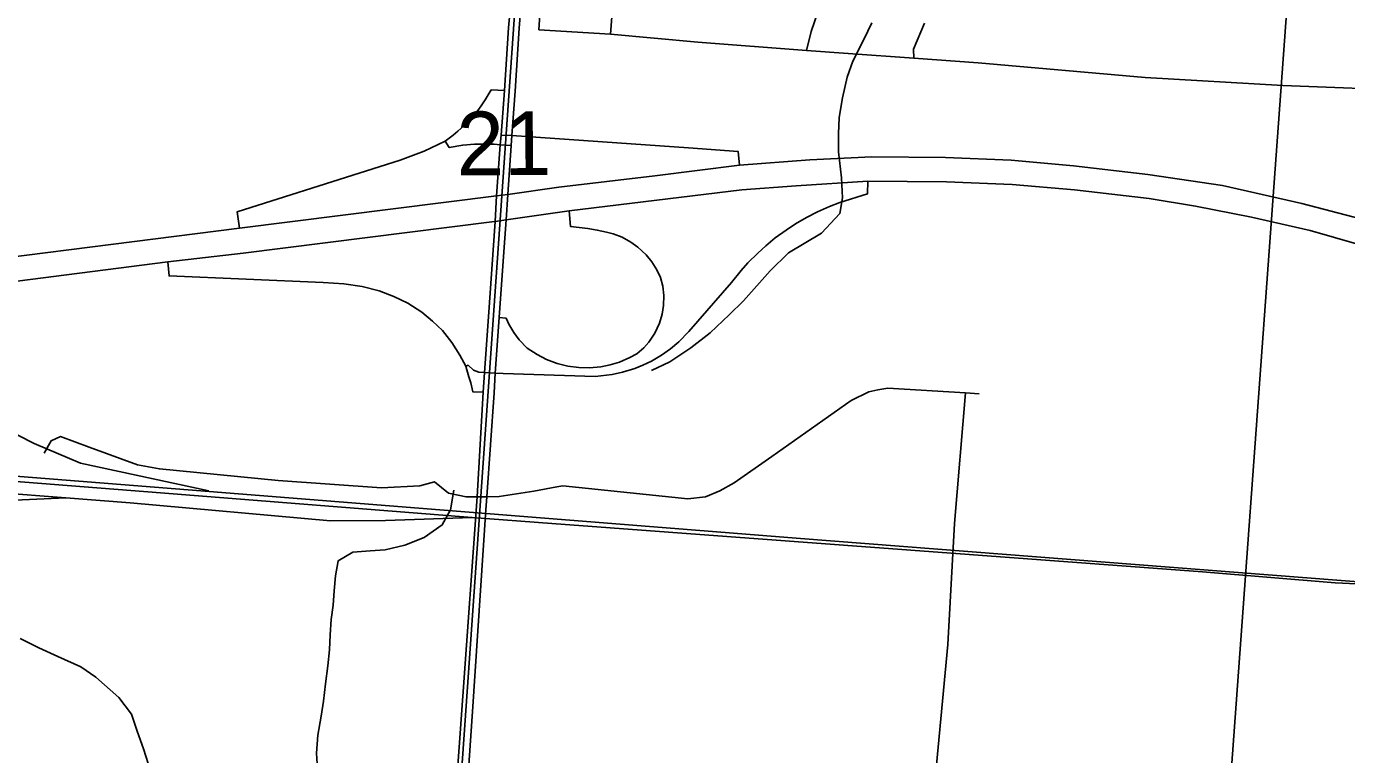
# Model space of a CAD drawing. Extents: x 114604 to 551442, y 316898 to 567001.
# Drawn here: x 238492 to 243068, y 375870 to 378396 of the extents above; entities that cross this region are included whole.
import ezdxf

# ---------------------------------------------------------------- set-up
doc = ezdxf.new("R2010")
doc.units = 0
for name, color, linetype in [('_CIVIL_CONSTRUCTION', 7, 'Continuous'), ('GE_P_Alignment_1000_Bearings', 7, 'Continuous'), ('GE_P_Alignment_100_Cardinal_Points', 7, 'Continuous'), ('GE_P_Alignment_500_Cardinal_Points', 7, 'Continuous'), ('GE_P_Alignment_500_Stations', 7, 'Continuous'), ('PM_P_Cells', 7, 'Continuous'), ('PV_X_Curb', 7, 'Continuous'), ('SN_P_Signs', 7, 'Continuous')]:
    doc.layers.add(name, color=color, linetype=linetype)

msp = doc.modelspace()

# ---------------------------------------------------------------- linework, layer by layer
at = {"layer": '_CIVIL_CONSTRUCTION'}
msp.add_line((239995.1, 375378.7), (240038.2, 376019.8), dxfattribs=at)
for points in [[(239954.8, 375381.4), (240054.9, 376764.5), (240075.9, 377127.6), (240080.1, 377195.5), (240093.7, 377388.9), (240116.6, 377719.8), (240122.1, 377808.6), (240134.8, 377984.8), (240137.9, 378019.4), (240148.9, 378173.4), (240163.2, 378391.7), (240189.9, 378677), (240193.8, 378742.8), (240200.8, 378766.6), (240212.2, 378787)], [(240146.2, 377598), (240155.3, 377724.7), (240160.9, 377813.6), (240172.2, 377982.7), (240175.3, 378017.3), (240186.3, 378171.3), (240200.7, 378389.6), (240224.2, 378697.4), (240223.4, 378739.4), (240218.2, 378763.2), (240212.2, 378787)], [(240038.2, 376019.8), (240085.1, 376719.7), (240088.2, 376764.7), (240113.4, 377125.5), (240117.5, 377193.5), (240131.2, 377386.8), (240146.2, 377598)]]:
    msp.add_lwpolyline(points, dxfattribs=at)
at = {"layer": 'GE_P_Alignment_1000_Bearings'}
msp.add_line((238629.1, 376761.2), (238372.3, 376781.2), dxfattribs=at)
for points in [[(232566.6, 393416.8), (232818.6, 393040.7), (232972.6, 392648.7), (233083.2, 391976.8), (233029.7, 391016.5), (232701.2, 386290.1), (232681.8, 385844), (232722.7, 385413.5), (232800.6, 385089), (232883.7, 384862.8), (232892, 384843.7), (233030.4, 384527.1), (233327.5, 384074.9), (234002.7, 383069.5), (236524.9, 379378), (237858.6, 377463.2), (238106.2, 377213.8), (238353.3, 377033.8), (238519.6, 376949.5), (238680.4, 376881.2), (239124.8, 376785.6)], [(250508.7, 372998), (247766.3, 374638.2), (246195.1, 375567.8), (245437.2, 376027.6), (245090.6, 376222.4), (244780.5, 376326.4), (244598.6, 376352.8), (244209.5, 376384.3), (241175.5, 376619.7), (239126, 376782.8), (237186, 376936.8), (236633, 376943.8), (236087.9, 376906.7), (235729, 376838.1), (235500.2, 376784.4), (235156.1, 376700.1), (234744.8, 376558.4), (233651.7, 376170.5), (229917.7, 374911.8), (224941.6, 373260.9), (221439, 372074.3)], [(237124.2, 376925.4), (237530.9, 376891.1), (238957.2, 376778.1), (240037.9, 376693.3)], [(238175, 376756.2), (238226.4, 376754.6), (238376.2, 376749.2), (238629.1, 376761.2)], [(240037.9, 376693.3), (239737.5, 376683), (239546.5, 376681.7), (238851.5, 376743.9), (238629.1, 376761.2)], [(240037.9, 376693.3), (240314, 376671.6), (242568.6, 376504.9), (243028.6, 376466.7), (243354.5, 376450.7)]]:
    msp.add_lwpolyline(points, dxfattribs=at)
at = {"layer": 'GE_P_Alignment_100_Cardinal_Points'}
for points in [[(240268.4, 378384.4), (240321.6, 379188.3), (240339.8, 379474.5), (240407.7, 380383.7)], [(240516.4, 378369.1), (240538.5, 378658.1), (240575.7, 379145.5)], [(240268.4, 378384.4), (240516.4, 378369.1), (240819, 378341.8), (241196.3, 378312.7), (241340, 378301.6), (241567.7, 378285.6), (241790.9, 378269.8), (242370, 378219.3), (242846.9, 378191.4), (243326.1, 378172.7), (243441, 378165.7), (243506.2, 378171.4), (243581.6, 378200.6), (243646.3, 378276.8), (243664, 378349.9), (243647.8, 378428.1), (243635.5, 378506.3), (243644.2, 378566.3), (243662, 378622.6), (243705.8, 378705)], [(241196.3, 378312.7), (241212, 378378.1), (241234.3, 378442.5)], [(241567.7, 378285.6), (241566.6, 378316.8), (241605, 378407)], [(240330.3, 376798.7), (240351.4, 376802.6), (240785, 376757.5), (240846, 376764.4), (240895.5, 376785.3), (240945.4, 376813.3), (241076, 376904.1), (241350.6, 377098.6), (241411.9, 377129), (241443.5, 377135.8), (241477.7, 377141.3), (241747.1, 377124.8), (241794.4, 377121.9)], [(241590.7, 375244.9), (241686.1, 376252.1), (241709.5, 376671.8), (241747.1, 377124.8)], [(238554.3, 376916.3), (238578.1, 376958.2), (238610.4, 376973.3), (238709.5, 376937), (238877.1, 376875.9), (238953.2, 376861.2), (239364.8, 376821.3), (239723.1, 376796.1), (239856, 376803.1), (239907.1, 376817), (239955.8, 376776.9), (240016.6, 376764.2), (240054.9, 376764.5), (240088.2, 376764.7), (240130.8, 376765.1), (240251.1, 376784.5), (240330.3, 376798.7)]]:
    msp.add_lwpolyline(points, dxfattribs=at)
at = {"layer": 'GE_P_Alignment_500_Cardinal_Points'}
for p, q in [((240172.2, 377982.7), (240134.8, 377984.8)), ((240175.3, 378017.3), (240137.9, 378019.4)), ((240786.8, 377974.4), (240175.3, 378017.3))]:
    msp.add_line(p, q, dxfattribs=at)
for points in [[(240148.9, 378173.4), (240103.6, 378175.9), (240082.7, 378141.1), (240068.8, 378120.6), (240057.2, 378105), (240042.2, 378086.6), (240025.1, 378067.8), (240009.7, 378052.3), (239988.2, 378032.9), (239971.3, 378019.1), (239943.8, 377998.4), (239870.7, 377963.2), (239788, 377931.6), (239222.4, 377752.9), (239230.7, 377696.1)], [(240134.8, 377984.8), (240113.3, 377988.1), (240084.4, 377987.8), (240045.4, 377987.6), (240004.9, 377984.4), (239958, 377976.1), (239943.8, 377998.4)], [(240963.5, 377915.2), (240959.1, 377962.3), (240786.8, 377974.4)], [(240117.5, 377193.5), (240144.9, 377191.8), (240463.8, 377182.1), (240522.5, 377188.7), (240558.5, 377196.5), (240600.8, 377209.6), (240629.4, 377221.2), (240659.1, 377235.6), (240693.8, 377256), (240724.2, 377277.4), (240753.9, 377302.3), (240788.7, 377337.5), (240936, 377507.5), (240969.5, 377549.4), (240993.1, 377575.7), (241027.3, 377610.2), (241055.4, 377635.6), (241088, 377662.3), (241125.6, 377689.8), (241158.3, 377711.2), (241196.5, 377733.5), (241233.9, 377752.7), (241275.2, 377771.2), (241311.1, 377785), (241407.6, 377815.7), (241408.3, 377859.5)], [(240373.1, 377756.1), (240378.7, 377701.8), (240437.9, 377695.3), (240470.8, 377689.9), (240502.4, 377683), (240526.4, 377676.5), (240556.9, 377664.7), (240587.7, 377647.9), (240611.7, 377630.7), (240640.3, 377604), (240660.4, 377579.4), (240677.7, 377552), (240690.4, 377525.4), (240697.8, 377494.9), (240701.3, 377463.1), (240700.3, 377427.8), (240695.6, 377398.5), (240686.3, 377367.1), (240670, 377331.9), (240649.1, 377300.8), (240632.2, 377281.5), (240607.5, 377260.3), (240583.8, 377247.3), (240547.4, 377231.9), (240515.1, 377222.1), (240483.3, 377215.7), (240443.5, 377212.1), (240406.6, 377212.9), (240369, 377217.9), (240331.4, 377227.3), (240295.5, 377240.8), (240262.1, 377257.8), (240228.1, 377280.3), (240200.3, 377308.9), (240181.2, 377334.4), (240164.3, 377363.5), (240155.1, 377383.8), (240131.2, 377386.8)], [(238983, 377579.2), (238987.1, 377530.9), (239520.5, 377508.3), (239592, 377502.7), (239656.3, 377494), (239714.5, 377479.1), (239765.6, 377459.1), (239814.7, 377436), (239862.9, 377404.7), (239899.8, 377373.4), (239934.7, 377341), (239966.6, 377299.4), (239994.5, 377255.8), (240015.3, 377218.1), (240018.9, 377205.4), (240025.4, 377180.7), (240032.2, 377159.7), (240040, 377128.3), (240075.9, 377127.6)], [(240015.3, 377218.1), (240023.7, 377220.9), (240041.4, 377203.4), (240060.8, 377196.4), (240080.1, 377195.5), (240117.5, 377193.5)]]:
    msp.add_lwpolyline(points, dxfattribs=at)
at = {"layer": 'GE_P_Alignment_500_Stations'}
for points in [[(237973.7, 377536.3), (239230.7, 377696.1), (240122.1, 377808.6), (240160.9, 377813.6), (240337.3, 377838.9), (240670.6, 377878.3), (240963.5, 377915.2), (241208.1, 377933.6), (241422, 377943.2), (241677.4, 377941.4), (241904.9, 377931.6), (242121.1, 377912.9), (242379.3, 377883), (242637.4, 377843.9), (242913.1, 377781.9), (243191.6, 377708.9)], [(240105.9, 377718.5), (240116.6, 377719.8), (240155.3, 377724.7), (240373.1, 377756.1), (240971.5, 377829.6), (241160.7, 377843.7), (241408.3, 377859.5), (241681.7, 377857.6), (241909.3, 377847.8), (242125.4, 377829.1), (242383.6, 377799.2), (242544, 377772.4), (242738.7, 377734.4), (242941.1, 377688.8), (243278.6, 377590.9), (243579.2, 377492.6), (243976.7, 377360.8), (244417.5, 377216.6), (244790.8, 377090.9), (245077.3, 377007.8), (245255.1, 376955)], [(231863.2, 375870.1), (232112, 375905), (232402.6, 375963), (232724.8, 376046.7), (233079.9, 376157.2), (233835.5, 376410.5), (234346.4, 376582), (234736.9, 376713.2), (235083, 376830.1), (235516.7, 376969.2), (235930.1, 377086.5), (236277.7, 377171.7), (236671.1, 377257.1), (237040.4, 377324.6), (237428.9, 377383.3), (237982.5, 377450.9), (238983, 377579.2), (239243.4, 377610), (240105.9, 377718.5)]]:
    msp.add_lwpolyline(points, dxfattribs=at)
at = {"layer": 'PM_P_Cells'}
for points in [[(241133.8, 377610.3), (241247.5, 377678.6), (241311.3, 377746.9), (241321.2, 377801), (241317.2, 377871.2), (241307.1, 377961.4), (241307, 378023.5), (241309, 378079.6), (241320.9, 378147.8), (241336.8, 378220), (241356.7, 378276.1), (241394.5, 378350.3), (241422.4, 378408.5)], [(241133.8, 377610.3), (241069.9, 377548.1), (240978.2, 377443.8), (240928.3, 377395.6), (240862.5, 377333.4), (240794.7, 377281.2), (240722.8, 377233), (240659, 377202.9)], [(239501.8, 375819.5), (239497.9, 375875.6), (239502.1, 375937.7), (239514.2, 376003.8), (239522.3, 376056), (239528.5, 376116.1), (239536.6, 376178.2), (239542.7, 376234.3), (239544.9, 376286.4), (239549, 376338.6), (239555.1, 376388.7), (239559.2, 376438.8), (239563.3, 376490.9), (239573.4, 376543), (239623.5, 376573), (239683.5, 376576.9), (239735.5, 376580.9), (239803.5, 376596.9), (239871.5, 376622.9), (239933.6, 376666.9), (239961.7, 376719), (239973.8, 376787.1)], [(238471.2, 376273.4), (238535.1, 376241.3), (238601, 376211.1), (238680.9, 376175), (238732.8, 376138.9), (238812.6, 376068.6), (238856.5, 376010.5), (238876.3, 375952.3), (238898.2, 375890.2), (238914.1, 375840)]]:
    msp.add_lwpolyline(points, dxfattribs=at)
at = {"layer": 'SN_P_Signs'}
for points in [[(237667.7, 380911.8), (240343.4, 380718.3), (239971.4, 375395), (237310.5, 375586.1)], [(240343.4, 380718.3), (243012.2, 380536.2), (242624.4, 375205.9), (239971.4, 375395)], [(243012.2, 380536.2), (245687.3, 380353), (245308.4, 375027.2), (242624.4, 375205.9)]]:
    msp.add_lwpolyline(points, close=True, dxfattribs=at)

# ---------------------------------------------------------------- texts
at = {"layer": 'PV_X_Curb'}
msp.add_text('21', height=221.01, rotation=0.4145, dxfattribs=at).set_placement((239983.9, 377878.9))

doc.saveas('drawing.dxf')
